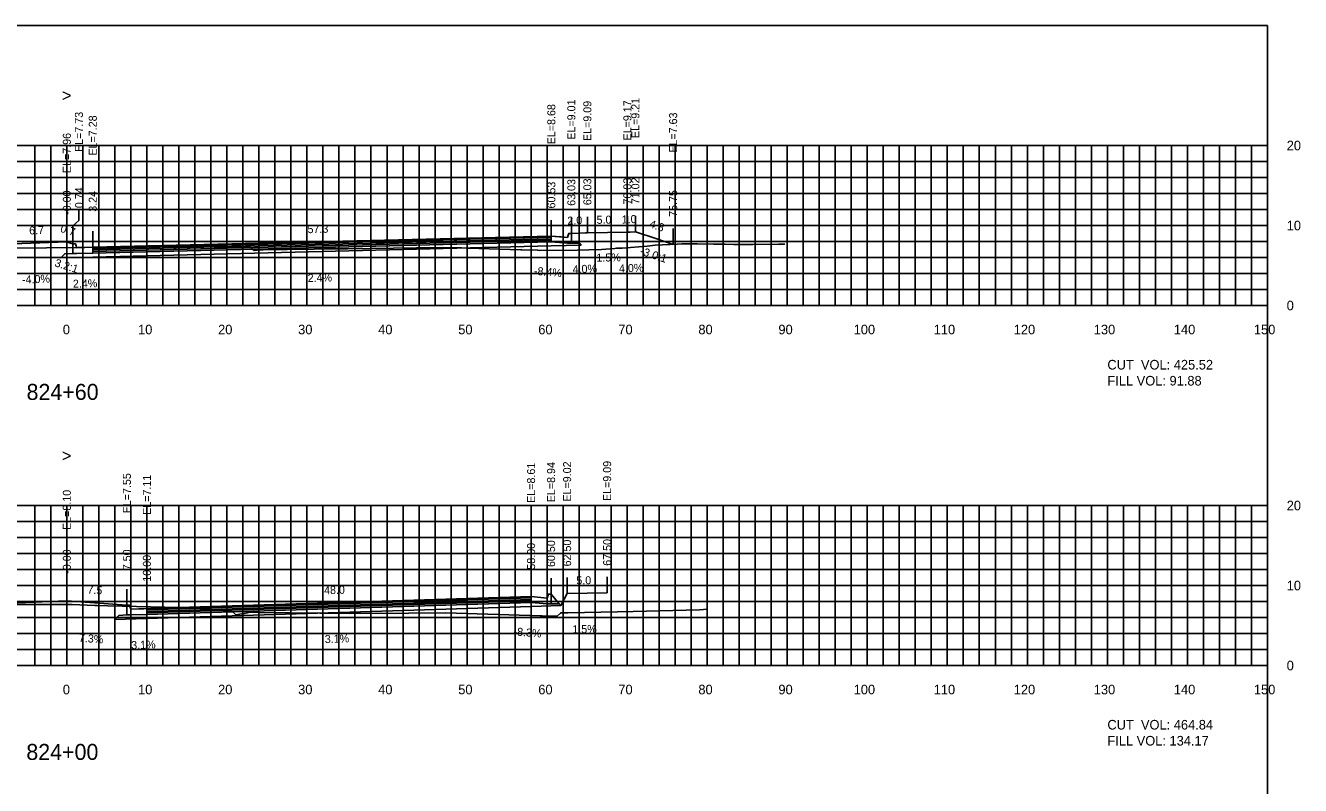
# Model space of a CAD drawing. Extents: x 1797419 to 1809236, y 248759 to 251512.
# Drawn here: x 1806705.8 to 1806865.1, y 250174.4 to 250269.4 of the extents above; entities that cross this region are included whole.
import ezdxf

# ---------------------------------------------------------------- set-up
doc = ezdxf.new("R2010")
doc.units = 0
for name, color, linetype in [('1', 7, 'Continuous'), ('10', 7, 'Continuous'), ('3', 7, 'Continuous'), ('31', 7, 'Continuous'), ('4', 7, 'Continuous'), ('60', 7, 'Continuous'), ('ANNO-TXT', 7, 'Continuous'), ('BASE', 7, 'Continuous'), ('CL-CNST', 7, 'Continuous'), ('Level 62', 7, 'Continuous'), ('LOWER BINDER', 7, 'Continuous'), ('M-ROADS', 7, 'Continuous'), ('UPPER BINDER', 7, 'Continuous'), ('WEARING', 7, 'Continuous')]:
    doc.layers.add(name, color=color, linetype=linetype)

msp = doc.modelspace()

# ---------------------------------------------------------------- linework, layer by layer
for p, q in [((1806774.03, 250243.44), (1806774.03, 250245.44)), ((1806776.03, 250243.52), (1806776.03, 250245.52)), ((1806781.03, 250243.6), (1806781.03, 250245.6)), ((1806782.03, 250243.64), (1806782.03, 250245.64)), ((1806711, 250242.39), (1806711, 250244.39)), ((1806714.24, 250241.71), (1806714.24, 250243.71)), ((1806771.53, 250243.11), (1806771.53, 250245.11)), ((1806771.53, 250243.11), (1806771.53, 250245.11)), ((1806786.75, 250242.06), (1806786.75, 250244.06)), ((1806786.75, 250242.06), (1806786.75, 250244.06)), ((1806786.75, 250242.06), (1806786.75, 250244.06)), ((1806711, 250197.53), (1806711, 250199.53)), ((1806769, 250198.04), (1806769, 250200.04)), ((1806771.5, 250198.37), (1806771.5, 250200.37)), ((1806773.5, 250198.45), (1806773.5, 250200.45)), ((1806778.5, 250198.53), (1806778.5, 250200.53)), ((1806718.5, 250196.98), (1806718.5, 250198.98)), ((1806721, 250196.54), (1806721, 250198.54))]:
    msp.add_line(p, q)
for points in [[(1806561, 250079.43), (1806861, 250079.43), (1806861, 250269.43), (1806561, 250269.43)], [(1806711.74, 250242.16), (1806712.07, 250242.16), (1806712.24, 250241.66), (1806714.24, 250241.71), (1806714.24, 250240.99), (1806712.24, 250240.94), (1806711.74, 250240.94)], [(1806771.53, 250243.11), (1806773.53, 250242.94), (1806773.7, 250243.44), (1806774.03, 250243.44), (1806774.03, 250242.23), (1806773.53, 250242.23), (1806771.53, 250242.39)], [(1806769, 250198.04), (1806771, 250197.87), (1806771.17, 250198.37), (1806771.5, 250198.37), (1806771.5, 250197.16), (1806771, 250197.16), (1806769, 250197.32)], [(1806718.5, 250196.98), (1806718.83, 250196.98), (1806719, 250196.48), (1806721, 250196.54), (1806721, 250195.82), (1806719, 250195.76), (1806718.5, 250195.76)]]:
    msp.add_lwpolyline(points, close=True)
msp.add_lwpolyline([(1806711.74, 250242.16), (1806711.74, 250244.38), (1806712.49, 250245.06), (1806712.49, 250246.3)])
at = {"layer": '60'}
for p, q in [((1806861, 250234.43), (1806861, 250254.43)), ((1806861.06, 250254.43), (1806861, 250254.43)), ((1806861.06, 250244.43), (1806861, 250244.43)), ((1806561, 250234.43), (1806861, 250234.43)), ((1806711, 250234.37), (1806711, 250234.43)), ((1806721, 250234.37), (1806721, 250234.43)), ((1806731, 250234.37), (1806731, 250234.43)), ((1806741, 250234.37), (1806741, 250234.43)), ((1806751, 250234.37), (1806751, 250234.43)), ((1806761, 250234.37), (1806761, 250234.43)), ((1806771, 250234.37), (1806771, 250234.43)), ((1806781, 250234.37), (1806781, 250234.43)), ((1806791, 250234.37), (1806791, 250234.43)), ((1806801, 250234.37), (1806801, 250234.43)), ((1806811, 250234.37), (1806811, 250234.43)), ((1806821, 250234.37), (1806821, 250234.43)), ((1806831, 250234.37), (1806831, 250234.43)), ((1806841, 250234.37), (1806841, 250234.43)), ((1806851, 250234.37), (1806851, 250234.43)), ((1806861, 250234.37), (1806861, 250234.43)), ((1806861.06, 250234.43), (1806861, 250234.43)), ((1806861, 250189.43), (1806861, 250209.43)), ((1806861.06, 250209.43), (1806861, 250209.43)), ((1806861.06, 250199.43), (1806861, 250199.43)), ((1806561, 250189.43), (1806861, 250189.43)), ((1806711, 250189.37), (1806711, 250189.43)), ((1806721, 250189.37), (1806721, 250189.43)), ((1806731, 250189.37), (1806731, 250189.43)), ((1806741, 250189.37), (1806741, 250189.43)), ((1806751, 250189.37), (1806751, 250189.43)), ((1806761, 250189.37), (1806761, 250189.43)), ((1806771, 250189.37), (1806771, 250189.43)), ((1806781, 250189.37), (1806781, 250189.43)), ((1806791, 250189.37), (1806791, 250189.43)), ((1806801, 250189.37), (1806801, 250189.43)), ((1806811, 250189.37), (1806811, 250189.43)), ((1806821, 250189.37), (1806821, 250189.43)), ((1806831, 250189.37), (1806831, 250189.43)), ((1806841, 250189.37), (1806841, 250189.43)), ((1806851, 250189.37), (1806851, 250189.43)), ((1806861, 250189.37), (1806861, 250189.43)), ((1806861.06, 250189.43), (1806861, 250189.43))]:
    msp.add_line(p, q, dxfattribs=at)
at = {"layer": 'BASE'}
for points in [[(1806714.24, 250240.99), (1806771.53, 250242.39), (1806773.53, 250242.23), (1806774.03, 250242.23), (1806775.03, 250242.21), (1806775.25, 250241.98), (1806771.53, 250241.89), (1806714.24, 250240.49), (1806710.24, 250240.39), (1806710.74, 250240.89), (1806711.74, 250240.94), (1806712.24, 250240.94)], [(1806721, 250195.82), (1806769, 250197.32), (1806771, 250197.16), (1806771.5, 250197.16), (1806772.5, 250197.14), (1806772.7, 250196.93), (1806769, 250196.82), (1806721, 250195.32), (1806717, 250195.2), (1806717.5, 250195.7), (1806718.5, 250195.76), (1806719, 250195.76)]]:
    msp.add_lwpolyline(points, close=True, dxfattribs=at)
at = {"layer": 'CL-CNST'}
for points in [[(1806704.26, 250242.12), (1806711, 250242.39), (1806711.35, 250242.28), (1806711.74, 250242.16), (1806711.88, 250242.16), (1806712.07, 250242.16), (1806712.07, 250242.16), (1806712.24, 250241.66), (1806712.89, 250241.67), (1806714.24, 250241.71), (1806771.53, 250243.11), (1806771.53, 250243.11), (1806772.74, 250243.01), (1806773.53, 250242.94), (1806773.62, 250243.23), (1806773.7, 250243.44), (1806774.03, 250243.44), (1806775.81, 250243.52), (1806776.03, 250243.52), (1806781.03, 250243.6), (1806781.39, 250243.61), (1806782.03, 250243.64), (1806784.59, 250242.79), (1806786.75, 250242.06), (1806786.75, 250242.06), (1806786.75, 250242.06)], [(1806695.53, 250196.91), (1806711, 250197.53), (1806718.5, 250196.98), (1806718.82, 250196.98), (1806718.83, 250196.98), (1806719, 250196.48), (1806720.63, 250196.53), (1806721, 250196.54), (1806769, 250198.04), (1806770.2, 250197.94), (1806771, 250197.87), (1806771.05, 250198.02), (1806771.17, 250198.37), (1806771.5, 250198.37), (1806772.09, 250197.64), (1806772.5, 250197.14), (1806772.7, 250196.93), (1806773.5, 250198.45), (1806778.5, 250198.53)]]:
    msp.add_lwpolyline(points, dxfattribs=at)
at = {"layer": 'Level 62'}
for p, q in [((1806561, 250254.43), (1806861, 250254.43)), ((1806707, 250234.43), (1806707, 250254.43)), ((1806709, 250234.43), (1806709, 250254.43)), ((1806711, 250234.43), (1806711, 250254.43)), ((1806713, 250234.43), (1806713, 250254.43)), ((1806715, 250234.43), (1806715, 250254.43)), ((1806717, 250234.43), (1806717, 250254.43)), ((1806719, 250234.43), (1806719, 250254.43)), ((1806721, 250234.43), (1806721, 250254.43)), ((1806723, 250234.43), (1806723, 250254.43)), ((1806725, 250234.43), (1806725, 250254.43)), ((1806727, 250234.43), (1806727, 250254.43)), ((1806729, 250234.43), (1806729, 250254.43)), ((1806731, 250234.43), (1806731, 250254.43)), ((1806733, 250234.43), (1806733, 250254.43)), ((1806735, 250234.43), (1806735, 250254.43)), ((1806737, 250234.43), (1806737, 250254.43)), ((1806739, 250234.43), (1806739, 250254.43)), ((1806741, 250234.43), (1806741, 250254.43)), ((1806743, 250234.43), (1806743, 250254.43)), ((1806745, 250234.43), (1806745, 250254.43)), ((1806747, 250234.43), (1806747, 250254.43)), ((1806749, 250234.43), (1806749, 250254.43)), ((1806751, 250234.43), (1806751, 250254.43)), ((1806753, 250234.43), (1806753, 250254.43)), ((1806755, 250234.43), (1806755, 250254.43)), ((1806757, 250234.43), (1806757, 250254.43)), ((1806759, 250234.43), (1806759, 250254.43)), ((1806761, 250234.43), (1806761, 250254.43)), ((1806763, 250234.43), (1806763, 250254.43)), ((1806765, 250234.43), (1806765, 250254.43)), ((1806767, 250234.43), (1806767, 250254.43)), ((1806769, 250234.43), (1806769, 250254.43)), ((1806771, 250234.43), (1806771, 250254.43)), ((1806773, 250234.43), (1806773, 250254.43)), ((1806775, 250234.43), (1806775, 250254.43)), ((1806777, 250234.43), (1806777, 250254.43)), ((1806779, 250234.43), (1806779, 250254.43)), ((1806781, 250234.43), (1806781, 250254.43)), ((1806783, 250234.43), (1806783, 250254.43)), ((1806785, 250234.43), (1806785, 250254.43)), ((1806787, 250234.43), (1806787, 250254.43)), ((1806789, 250234.43), (1806789, 250254.43)), ((1806791, 250234.43), (1806791, 250254.43)), ((1806793, 250234.43), (1806793, 250254.43)), ((1806795, 250234.43), (1806795, 250254.43)), ((1806797, 250234.43), (1806797, 250254.43)), ((1806799, 250234.43), (1806799, 250254.43)), ((1806801, 250234.43), (1806801, 250254.43)), ((1806803, 250234.43), (1806803, 250254.43)), ((1806805, 250234.43), (1806805, 250254.43)), ((1806807, 250234.43), (1806807, 250254.43)), ((1806809, 250234.43), (1806809, 250254.43)), ((1806811, 250234.43), (1806811, 250254.43)), ((1806813, 250234.43), (1806813, 250254.43)), ((1806815, 250234.43), (1806815, 250254.43)), ((1806817, 250234.43), (1806817, 250254.43)), ((1806819, 250234.43), (1806819, 250254.43)), ((1806821, 250234.43), (1806821, 250254.43)), ((1806823, 250234.43), (1806823, 250254.43)), ((1806825, 250234.43), (1806825, 250254.43)), ((1806827, 250234.43), (1806827, 250254.43)), ((1806829, 250234.43), (1806829, 250254.43)), ((1806831, 250234.43), (1806831, 250254.43)), ((1806833, 250234.43), (1806833, 250254.43)), ((1806835, 250234.43), (1806835, 250254.43)), ((1806837, 250234.43), (1806837, 250254.43)), ((1806839, 250234.43), (1806839, 250254.43)), ((1806841, 250234.43), (1806841, 250254.43)), ((1806843, 250234.43), (1806843, 250254.43)), ((1806845, 250234.43), (1806845, 250254.43)), ((1806847, 250234.43), (1806847, 250254.43)), ((1806849, 250234.43), (1806849, 250254.43)), ((1806851, 250234.43), (1806851, 250254.43)), ((1806853, 250234.43), (1806853, 250254.43)), ((1806855, 250234.43), (1806855, 250254.43)), ((1806857, 250234.43), (1806857, 250254.43)), ((1806859, 250234.43), (1806859, 250254.43)), ((1806861, 250234.43), (1806861, 250254.43)), ((1806561, 250252.43), (1806861, 250252.43)), ((1806561, 250250.43), (1806861, 250250.43)), ((1806561, 250248.43), (1806861, 250248.43)), ((1806561, 250246.43), (1806861, 250246.43)), ((1806561, 250244.43), (1806861, 250244.43)), ((1806561, 250242.43), (1806861, 250242.43)), ((1806561, 250240.43), (1806861, 250240.43)), ((1806561, 250238.43), (1806861, 250238.43)), ((1806561, 250236.43), (1806861, 250236.43)), ((1806561, 250234.43), (1806861, 250234.43)), ((1806561, 250209.43), (1806861, 250209.43)), ((1806707, 250189.43), (1806707, 250209.43)), ((1806709, 250189.43), (1806709, 250209.43)), ((1806711, 250189.43), (1806711, 250209.43)), ((1806713, 250189.43), (1806713, 250209.43)), ((1806715, 250189.43), (1806715, 250209.43)), ((1806717, 250189.43), (1806717, 250209.43)), ((1806719, 250189.43), (1806719, 250209.43)), ((1806721, 250189.43), (1806721, 250209.43)), ((1806723, 250189.43), (1806723, 250209.43)), ((1806725, 250189.43), (1806725, 250209.43)), ((1806727, 250189.43), (1806727, 250209.43)), ((1806729, 250189.43), (1806729, 250209.43)), ((1806731, 250189.43), (1806731, 250209.43)), ((1806733, 250189.43), (1806733, 250209.43)), ((1806735, 250189.43), (1806735, 250209.43)), ((1806737, 250189.43), (1806737, 250209.43)), ((1806739, 250189.43), (1806739, 250209.43)), ((1806741, 250189.43), (1806741, 250209.43)), ((1806743, 250189.43), (1806743, 250209.43)), ((1806745, 250189.43), (1806745, 250209.43)), ((1806747, 250189.43), (1806747, 250209.43)), ((1806749, 250189.43), (1806749, 250209.43)), ((1806751, 250189.43), (1806751, 250209.43)), ((1806753, 250189.43), (1806753, 250209.43)), ((1806755, 250189.43), (1806755, 250209.43)), ((1806757, 250189.43), (1806757, 250209.43)), ((1806759, 250189.43), (1806759, 250209.43)), ((1806761, 250189.43), (1806761, 250209.43)), ((1806763, 250189.43), (1806763, 250209.43)), ((1806765, 250189.43), (1806765, 250209.43)), ((1806767, 250189.43), (1806767, 250209.43)), ((1806769, 250189.43), (1806769, 250209.43)), ((1806771, 250189.43), (1806771, 250209.43)), ((1806773, 250189.43), (1806773, 250209.43)), ((1806775, 250189.43), (1806775, 250209.43)), ((1806777, 250189.43), (1806777, 250209.43)), ((1806779, 250189.43), (1806779, 250209.43)), ((1806781, 250189.43), (1806781, 250209.43)), ((1806783, 250189.43), (1806783, 250209.43)), ((1806785, 250189.43), (1806785, 250209.43)), ((1806787, 250189.43), (1806787, 250209.43)), ((1806789, 250189.43), (1806789, 250209.43)), ((1806791, 250189.43), (1806791, 250209.43)), ((1806793, 250189.43), (1806793, 250209.43)), ((1806795, 250189.43), (1806795, 250209.43)), ((1806797, 250189.43), (1806797, 250209.43)), ((1806799, 250189.43), (1806799, 250209.43)), ((1806801, 250189.43), (1806801, 250209.43)), ((1806803, 250189.43), (1806803, 250209.43)), ((1806805, 250189.43), (1806805, 250209.43)), ((1806807, 250189.43), (1806807, 250209.43)), ((1806809, 250189.43), (1806809, 250209.43)), ((1806811, 250189.43), (1806811, 250209.43)), ((1806813, 250189.43), (1806813, 250209.43)), ((1806815, 250189.43), (1806815, 250209.43)), ((1806817, 250189.43), (1806817, 250209.43)), ((1806819, 250189.43), (1806819, 250209.43)), ((1806821, 250189.43), (1806821, 250209.43)), ((1806823, 250189.43), (1806823, 250209.43)), ((1806825, 250189.43), (1806825, 250209.43)), ((1806827, 250189.43), (1806827, 250209.43)), ((1806829, 250189.43), (1806829, 250209.43)), ((1806831, 250189.43), (1806831, 250209.43)), ((1806833, 250189.43), (1806833, 250209.43)), ((1806835, 250189.43), (1806835, 250209.43)), ((1806837, 250189.43), (1806837, 250209.43)), ((1806839, 250189.43), (1806839, 250209.43)), ((1806841, 250189.43), (1806841, 250209.43)), ((1806843, 250189.43), (1806843, 250209.43)), ((1806845, 250189.43), (1806845, 250209.43)), ((1806847, 250189.43), (1806847, 250209.43)), ((1806849, 250189.43), (1806849, 250209.43)), ((1806851, 250189.43), (1806851, 250209.43)), ((1806853, 250189.43), (1806853, 250209.43)), ((1806855, 250189.43), (1806855, 250209.43)), ((1806857, 250189.43), (1806857, 250209.43)), ((1806859, 250189.43), (1806859, 250209.43)), ((1806861, 250189.43), (1806861, 250209.43)), ((1806561, 250207.43), (1806861, 250207.43)), ((1806561, 250205.43), (1806861, 250205.43)), ((1806561, 250203.43), (1806861, 250203.43)), ((1806561, 250201.43), (1806861, 250201.43)), ((1806561, 250199.43), (1806861, 250199.43)), ((1806561, 250197.43), (1806861, 250197.43)), ((1806561, 250195.43), (1806861, 250195.43)), ((1806561, 250193.43), (1806861, 250193.43)), ((1806561, 250191.43), (1806861, 250191.43)), ((1806561, 250189.43), (1806861, 250189.43))]:
    msp.add_line(p, q, dxfattribs=at)
at = {"layer": 'LOWER BINDER'}
for points in [[(1806714.24, 250241.37), (1806771.53, 250242.77), (1806771.53, 250242.58), (1806714.24, 250241.18)], [(1806714.24, 250241.18), (1806771.53, 250242.58), (1806771.53, 250242.39), (1806714.24, 250240.99)], [(1806721, 250196.2), (1806769, 250197.7), (1806769, 250197.51), (1806721, 250196.02)], [(1806721, 250196.02), (1806769, 250197.51), (1806769, 250197.32), (1806721, 250195.82)]]:
    msp.add_lwpolyline(points, close=True, dxfattribs=at)
at = {"layer": 'M-ROADS'}
for points in [[(1806696.48, 250241.53), (1806716.41, 250241.72), (1806722.95, 250241.8), (1806723.06, 250241.8), (1806723.29, 250241.8), (1806729.09, 250241.75), (1806729.28, 250241.75), (1806733.86, 250241.75), (1806734.29, 250241.41), (1806734.41, 250241.32), (1806735.18, 250241.37), (1806735.52, 250241.39), (1806736.18, 250241.42), (1806736.55, 250241.43), (1806738.16, 250241.45), (1806738.18, 250241.45), (1806738.54, 250241.45), (1806741.88, 250241.48), (1806743.13, 250241.5), (1806746.06, 250241.53), (1806754.68, 250241.65), (1806758.06, 250241.7), (1806760.31, 250241.62), (1806761.12, 250241.59), (1806767.72, 250241.38), (1806767.86, 250241.38), (1806769.81, 250241.33), (1806769.84, 250241.33), (1806770.06, 250241.32), (1806774.75, 250241.35), (1806776.21, 250241.38), (1806777.79, 250241.44), (1806778.87, 250241.5), (1806779.46, 250241.54), (1806779.69, 250241.58), (1806780.1, 250241.59), (1806780.38, 250241.61), (1806783.52, 250241.85), (1806784.52, 250241.98), (1806787.23, 250242.08), (1806787.85, 250242.15), (1806788.97, 250242.14), (1806789.74, 250242.13), (1806791.77, 250242.09), (1806793.23, 250242.08), (1806794.35, 250242.06), (1806795.26, 250242.05), (1806796.03, 250242.05), (1806796.69, 250242.05), (1806799.95, 250242.09), (1806800.61, 250242.11), (1806800.69, 250242.12)], [(1806700.91, 250197.07), (1806707.49, 250197.06), (1806710.43, 250197.05), (1806711.17, 250197.04), (1806711.19, 250197.04), (1806711.62, 250197.04), (1806711.65, 250197.04), (1806714.5, 250196.94), (1806714.8, 250196.93), (1806716.11, 250196.89), (1806726.84, 250196.64), (1806727.13, 250196.64), (1806727.24, 250196.63), (1806729.8, 250196.38), (1806729.82, 250196.38), (1806729.9, 250196.36), (1806731.63, 250196.23), (1806731.99, 250195.9), (1806732.12, 250195.78), (1806732.85, 250195.89), (1806732.9, 250195.9), (1806732.95, 250195.91), (1806733, 250195.92), (1806733.06, 250195.93), (1806733.13, 250195.95), (1806733.21, 250195.96), (1806733.29, 250195.98), (1806733.39, 250196), (1806733.51, 250196.02), (1806733.64, 250196.05), (1806733.8, 250196.08), (1806733.81, 250196.08), (1806735.09, 250196.06), (1806746.37, 250195.93), (1806753.7, 250195.97), (1806758.37, 250196.01), (1806770.13, 250195.65), (1806770.37, 250195.64), (1806770.38, 250195.64), (1806770.86, 250195.62), (1806770.96, 250195.62), (1806771.14, 250195.61), (1806771.33, 250195.6), (1806771.45, 250195.6), (1806771.47, 250195.6), (1806771.57, 250195.6), (1806771.65, 250195.61), (1806771.67, 250195.61), (1806771.71, 250195.6), (1806771.76, 250195.6), (1806771.8, 250195.59), (1806772.26, 250195.58), (1806772.69, 250195.96), (1806772.75, 250196.01), (1806773.6, 250196.02), (1806779.8, 250196.16), (1806781.76, 250196.19), (1806790.04, 250196.41), (1806791.06, 250196.46)]]:
    msp.add_lwpolyline(points, dxfattribs=at)
at = {"layer": 'UPPER BINDER'}
for points in [[(1806714.24, 250241.56), (1806771.53, 250242.96), (1806771.53, 250242.77), (1806714.24, 250241.37)], [(1806721, 250196.39), (1806769, 250197.89), (1806769, 250197.7), (1806721, 250196.2)]]:
    msp.add_lwpolyline(points, close=True, dxfattribs=at)
at = {"layer": 'WEARING'}
for points in [[(1806714.24, 250241.71), (1806771.53, 250243.11), (1806771.53, 250242.96), (1806714.24, 250241.56)], [(1806721, 250196.54), (1806769, 250198.04), (1806769, 250197.89), (1806721, 250196.39)]]:
    msp.add_lwpolyline(points, close=True, dxfattribs=at)

# ---------------------------------------------------------------- texts
for s, rotation, p in [('-3.0:1', 341.5676, (1806782.52, 250240.84)), ('3.2:1', 342.719, (1806709.41, 250239.35))]:
    msp.add_text(s, height=1, rotation=rotation).set_placement(p)
at = {"layer": '1'}
for s, p in [('824+60', (1806705.97, 250222.63)), ('824+00', (1806705.94, 250177.63))]:
    msp.add_text(s, height=2, dxfattribs=at).set_placement(p)
at = {"layer": '10'}
for s, p in [('0', (1806710.5, 250230.83)), ('10', (1806719.9, 250230.83)), ('20', (1806729.9, 250230.83)), ('30', (1806739.9, 250230.83)), ('40', (1806749.9, 250230.83)), ('50', (1806759.9, 250230.83)), ('60', (1806769.9, 250230.83)), ('70', (1806779.9, 250230.83)), ('80', (1806789.9, 250230.83)), ('90', (1806799.9, 250230.83)), ('100', (1806809.3, 250230.83)), ('110', (1806819.3, 250230.83)), ('120', (1806829.3, 250230.83)), ('130', (1806839.3, 250230.83)), ('140', (1806849.3, 250230.83)), ('150', (1806859.3, 250230.83)), ('0', (1806710.5, 250185.83)), ('10', (1806719.9, 250185.83)), ('20', (1806729.9, 250185.83)), ('30', (1806739.9, 250185.83)), ('40', (1806749.9, 250185.83)), ('50', (1806759.9, 250185.83)), ('60', (1806769.9, 250185.83)), ('70', (1806779.9, 250185.83)), ('80', (1806789.9, 250185.83)), ('90', (1806799.9, 250185.83)), ('100', (1806809.3, 250185.83)), ('110', (1806819.3, 250185.83)), ('120', (1806829.3, 250185.83)), ('130', (1806839.3, 250185.83)), ('140', (1806849.3, 250185.83)), ('150', (1806859.3, 250185.83))]:
    msp.add_text(s, height=1.2, dxfattribs=at).set_placement(p)
at = {"layer": '3'}
for s, p in [('EL=9.01', (1806774.53, 250255.16)), ('EL=9.09', (1806776.53, 250254.99)), ('EL=9.17', (1806781.53, 250255.06)), ('EL=9.21', (1806782.53, 250255.36)), ('EL=7.73', (1806713.01, 250253.62)), ('EL=7.28', (1806714.74, 250253.17)), ('EL=8.68', (1806772.03, 250254.58)), ('EL=8.68', (1806772.03, 250254.58)), ('EL=7.63', (1806787.25, 250253.53)), ('EL=7.63', (1806787.25, 250253.53)), ('EL=7.63', (1806787.25, 250253.53)), ('EL=7.96', (1806711.5, 250250.98)), ('63.03', (1806774.53, 250246.89)), ('65.03', (1806776.53, 250246.97)), ('70.03', (1806781.53, 250247.05)), ('71.02', (1806782.53, 250247.09)), ('-0.00', (1806711.5, 250245.76)), ('0.74', (1806713.04, 250246.6)), ('3.24', (1806714.74, 250246.15)), ('60.53', (1806772.03, 250246.56)), ('60.53', (1806772.03, 250246.56)), ('75.75', (1806787.25, 250245.51)), ('75.75', (1806787.25, 250245.51)), ('75.75', (1806787.25, 250245.51)), ('EL=8.61', (1806769.5, 250209.76)), ('EL=8.94', (1806772, 250209.84)), ('EL=9.02', (1806774, 250209.92)), ('EL=9.09', (1806779, 250209.99)), ('EL=7.55', (1806719, 250208.45)), ('EL=7.11', (1806721.5, 250208.26)), ('EL=8.10', (1806711.5, 250206.37)), ('-0.00', (1806711.5, 250200.9)), ('7.50', (1806719, 250201.34)), ('58.00', (1806769.5, 250201.41)), ('60.50', (1806772, 250201.74)), ('62.50', (1806774, 250201.82)), ('67.50', (1806779, 250201.9)), ('10.00', (1806721.5, 250199.91))]:
    msp.add_text(s, height=1, rotation=90, dxfattribs=at).set_placement(p)
at = {"layer": '31'}
for s, p in [('20', (1806863.4, 250253.83)), ('10', (1806863.4, 250243.83)), ('0', (1806863.4, 250233.83)), ('20', (1806863.4, 250208.83)), ('10', (1806863.4, 250198.83)), ('0', (1806863.4, 250188.83))]:
    msp.add_text(s, height=1.2, dxfattribs=at).set_placement(p)
at = {"layer": '4'}
for s, rotation, p in [('2.0', 2.2903, (1806773.55, 250244.53)), ('5.0', 0.8594, (1806777.19, 250244.64)), ('1.0', 2.292, (1806780.34, 250244.67)), ('6.7', 2.2939, (1806706.31, 250243.3)), ('0.7', 342.719, (1806710.11, 250243.65)), ('57.3', 1.4029, (1806741.08, 250243.47)), ('4.8', 341.5693, (1806783.68, 250244.22)), ('1.5%', 0.8594, (1806777.17, 250239.91)), ('-8.4%', 355.2253, (1806769.32, 250238.28)), ('4.0%', 2.2903, (1806774.21, 250238.45)), ('4.0%', 2.292, (1806780, 250238.55)), ('-4.0%', 2.2939, (1806705.42, 250237.16)), ('2.4%', 1.4034, (1806711.77, 250236.65)), ('2.4%', 1.4029, (1806741.1, 250237.36)), ('7.5', 355.8137, (1806713.55, 250198.45)), ('48.0', 1.7851, (1806743.15, 250198.33)), ('5.0', 0.8594, (1806774.66, 250199.57)), ('1.5%', 0.8594, (1806774.16, 250193.46)), ('7.3%', 355.8137, (1806712.48, 250192.41)), ('3.1%', 1.7851, (1806743.24, 250192.23)), ('-8.3%', 355.227, (1806766.78, 250193.21)), ('3.1%', 1.7762, (1806719.06, 250191.48))]:
    msp.add_text(s, height=1, rotation=rotation, dxfattribs=at).set_placement(p)
at = {"layer": '60'}
for p in [(1806710.39, 250259.95), (1806710.39, 250214.92)]:
    msp.add_text('>', height=1.5, dxfattribs=at).set_placement(p)
at = {"layer": 'ANNO-TXT'}
for s, p in [('CUT  VOL: 425.52', (1806841, 250226.43)), ('FILL VOL: 91.88', (1806841, 250224.43)), ('CUT  VOL: 464.84', (1806841, 250181.43)), ('FILL VOL: 134.17', (1806841, 250179.43))]:
    msp.add_text(s, height=1.2, dxfattribs=at).set_placement(p)

doc.saveas('drawing.dxf')
